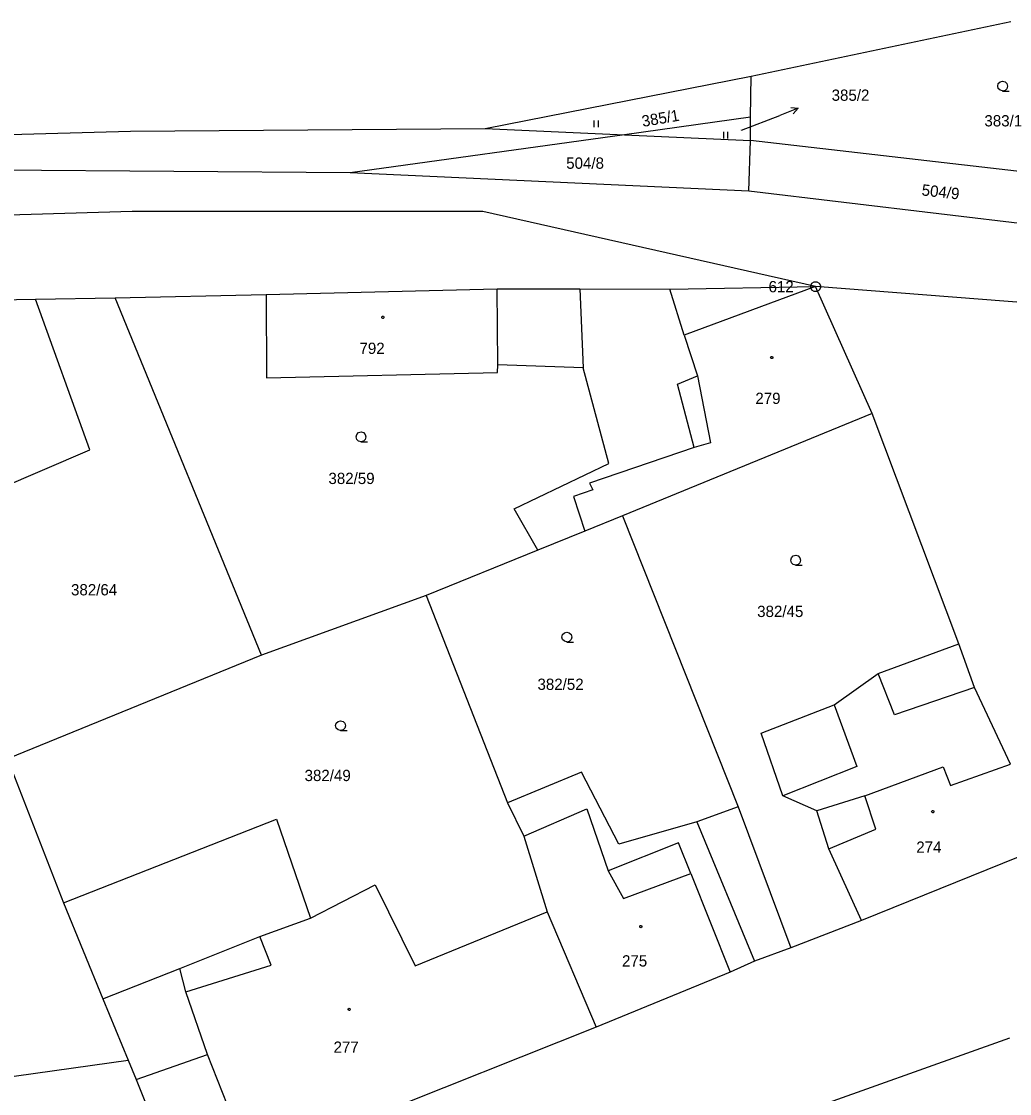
# Model space of a CAD drawing. Extents: x -757994 to -755874, y -1047691 to -1046119.
# Drawn here: x -757823.4 to -757748.9, y -1047078.1 to -1046997.3 of the extents above; entities that cross this region are included whole.
import ezdxf

# ---------------------------------------------------------------- set-up
doc = ezdxf.new("R2010")
doc.units = 0
doc.layers.add('katastrální mapa', color=7, linetype='Continuous')

msp = doc.modelspace()

# ---------------------------------------------------------------- linework, layer by layer
at = {"layer": 'katastrální mapa'}
for p, q in [((-757768.4, -1047001.45), (-757748.84, -1046997.32)), ((-757788.42, -1047005.39), (-757768.4, -1047001.45)), ((-757768.43, -1047004.54), (-757768.4, -1047001.45)), ((-757768.43, -1047004.54), (-757777.92, -1047005.86)), ((-757769.11, -1047005.52), (-757766.24, -1047004.4)), ((-757768.44, -1047006.28), (-757768.43, -1047004.54)), ((-757764.843, -1047003.853), (-757766.24, -1047004.4)), ((-757780.228, -1047004.778), (-757780.228, -1047005.28)), ((-757779.893, -1047005.28), (-757779.893, -1047004.778)), ((-757835.06, -1047006.12), (-757815.13, -1047005.58)), ((-757815.13, -1047005.58), (-757788.42, -1047005.39)), ((-757777.92, -1047005.86), (-757798.6, -1047008.73)), ((-757788.42, -1047005.39), (-757777.92, -1047005.86)), ((-757777.92, -1047005.86), (-757768.44, -1047006.28)), ((-757770.478, -1047005.628), (-757770.478, -1047006.13)), ((-757770.143, -1047006.13), (-757770.143, -1047005.628)), ((-757768.56, -1047010.11), (-757768.44, -1047006.28)), ((-757739.74, -1047009.6), (-757768.44, -1047006.28)), ((-757798.6, -1047008.73), (-757834.73, -1047008.45)), ((-757768.56, -1047010.11), (-757798.6, -1047008.73)), ((-757736.72, -1047013.89), (-757768.56, -1047010.11)), ((-757815.02, -1047011.65), (-757845.52, -1047012.55)), ((-757788.6, -1047011.64), (-757815.02, -1047011.65)), ((-757763.54, -1047017.3), (-757788.6, -1047011.64)), ((-757804.93, -1047017.88), (-757787.51, -1047017.47)), ((-757787.51, -1047017.47), (-757781.29, -1047017.46)), ((-757787.48, -1047023.18), (-757787.51, -1047017.47)), ((-757781.29, -1047017.46), (-757774.51, -1047017.48)), ((-757781.29, -1047017.46), (-757781.05, -1047023.42)), ((-757774.51, -1047017.48), (-757763.54, -1047017.3)), ((-757763.54, -1047017.3), (-757773.44, -1047020.95)), ((-757763.565, -1047017.3), (-757763.515, -1047017.3)), ((-757745.55, -1047018.69), (-757763.54, -1047017.3)), ((-757759.27, -1047026.86), (-757763.54, -1047017.3)), ((-757846.1, -1047018.64), (-757822.3, -1047018.25)), ((-757822.3, -1047018.25), (-757816.3, -1047018.15)), ((-757818.2, -1047029.6), (-757822.3, -1047018.25)), ((-757816.3, -1047018.15), (-757804.93, -1047017.88)), ((-757805.26, -1047045.07), (-757816.3, -1047018.15)), ((-757804.93, -1047017.88), (-757804.89, -1047024.18)), ((-757773.44, -1047020.95), (-757774.51, -1047017.48)), ((-757773.44, -1047020.95), (-757772.42, -1047024.01)), ((-757804.89, -1047024.18), (-757787.49, -1047023.77)), ((-757787.49, -1047023.77), (-757787.48, -1047023.18)), ((-757781.05, -1047023.42), (-757787.48, -1047023.18)), ((-757779.11, -1047030.62), (-757781.05, -1047023.42)), ((-757773.93, -1047024.65), (-757772.42, -1047024.01)), ((-757772.69, -1047029.41), (-757773.93, -1047024.65)), ((-757772.42, -1047024.01), (-757771.46, -1047029.07)), ((-757759.27, -1047026.86), (-757778.08, -1047034.56)), ((-757752.76, -1047044.21), (-757759.27, -1047026.86)), ((-757772.69, -1047029.41), (-757780.56, -1047032.1)), ((-757771.46, -1047029.07), (-757772.69, -1047029.41)), ((-757828.25, -1047033.9), (-757818.2, -1047029.6)), ((-757786.23, -1047034.05), (-757779.11, -1047030.62)), ((-757780.32, -1047032.6), (-757781.77, -1047033.11)), ((-757780.56, -1047032.1), (-757780.32, -1047032.6)), ((-757781.77, -1047033.11), (-757780.91, -1047035.72)), ((-757784.46, -1047037.16), (-757786.23, -1047034.05)), ((-757778.08, -1047034.56), (-757780.91, -1047035.72)), ((-757778.08, -1047034.56), (-757769.37, -1047056.49)), ((-757780.91, -1047035.72), (-757784.46, -1047037.16)), ((-757784.46, -1047037.16), (-757792.87, -1047040.57)), ((-757792.87, -1047040.57), (-757805.26, -1047045.07)), ((-757792.87, -1047040.57), (-757786.73, -1047056.2)), ((-757758.82, -1047046.45), (-757752.76, -1047044.21)), ((-757751.56, -1047047.49), (-757752.76, -1047044.21)), ((-757805.26, -1047045.07), (-757824.4, -1047052.87)), ((-757762.15, -1047048.8), (-757758.82, -1047046.45)), ((-757757.6, -1047049.57), (-757758.82, -1047046.45)), ((-757751.56, -1047047.49), (-757757.6, -1047049.57)), ((-757748.85, -1047053.27), (-757751.56, -1047047.49)), ((-757767.63, -1047050.93), (-757762.15, -1047048.8)), ((-757762.15, -1047048.8), (-757760.43, -1047053.45)), ((-757766, -1047055.65), (-757767.63, -1047050.93)), ((-757824.4, -1047052.87), (-757820.18, -1047063.71)), ((-757760.43, -1047053.45), (-757766, -1047055.65)), ((-757759.83, -1047055.67), (-757753.93, -1047053.47)), ((-757753.93, -1047053.47), (-757753.37, -1047054.87)), ((-757753.37, -1047054.87), (-757748.85, -1047053.27)), ((-757781.18, -1047053.88), (-757786.73, -1047056.2)), ((-757778.36, -1047059.3), (-757781.18, -1047053.88)), ((-757786.73, -1047056.2), (-757785.5, -1047058.7)), ((-757763.45, -1047056.8), (-757766, -1047055.65)), ((-757759.83, -1047055.67), (-757763.45, -1047056.8)), ((-757759, -1047058.16), (-757759.83, -1047055.67)), ((-757785.5, -1047058.7), (-757780.78, -1047056.64)), ((-757780.78, -1047056.64), (-757779.15, -1047061.3)), ((-757769.37, -1047056.49), (-757772.48, -1047057.61)), ((-757769.37, -1047056.49), (-757765.4, -1047067.11)), ((-757762.54, -1047059.65), (-757763.45, -1047056.8)), ((-757820.18, -1047063.71), (-757804.14, -1047057.41)), ((-757804.14, -1047057.41), (-757801.57, -1047064.87)), ((-757772.48, -1047057.61), (-757778.36, -1047059.3)), ((-757772.48, -1047057.61), (-757768.14, -1047068.11)), ((-757762.54, -1047059.65), (-757759, -1047058.16)), ((-757785.5, -1047058.7), (-757783.75, -1047064.41)), ((-757773.86, -1047059.19), (-757779.15, -1047061.3)), ((-757772.93, -1047061.51), (-757773.86, -1047059.19)), ((-757760.07, -1047065.06), (-757762.54, -1047059.65)), ((-757746.77, -1047059.67), (-757760.07, -1047065.06)), ((-757779.15, -1047061.3), (-757778, -1047063.4)), ((-757778, -1047063.4), (-757772.93, -1047061.51)), ((-757772.93, -1047061.51), (-757769.96, -1047068.94)), ((-757801.57, -1047064.87), (-757796.7, -1047062.36)), ((-757796.7, -1047062.36), (-757793.7, -1047068.48)), ((-757820.18, -1047063.71), (-757817.21, -1047070.96)), ((-757805.39, -1047066.26), (-757801.57, -1047064.87)), ((-757793.7, -1047068.48), (-757783.75, -1047064.41)), ((-757783.75, -1047064.41), (-757780.06, -1047073.09)), ((-757760.07, -1047065.06), (-757765.4, -1047067.11)), ((-757811.42, -1047068.66), (-757805.39, -1047066.26)), ((-757804.53, -1047068.42), (-757805.39, -1047066.26)), ((-757765.4, -1047067.11), (-757768.14, -1047068.11)), ((-757768.14, -1047068.11), (-757769.96, -1047068.94)), ((-757817.21, -1047070.96), (-757811.42, -1047068.66)), ((-757810.97, -1047070.42), (-757811.42, -1047068.66)), ((-757810.97, -1047070.42), (-757804.53, -1047068.42)), ((-757769.96, -1047068.94), (-757780.06, -1047073.09)), ((-757809.34, -1047075.14), (-757810.97, -1047070.42)), ((-757817.21, -1047070.96), (-757815.32, -1047075.58)), ((-757780.06, -1047073.09), (-757806.05, -1047083.42)), ((-757771.53, -1047081.94), (-757748.9, -1047073.9)), ((-757826.09, -1047077.09), (-757815.32, -1047075.58)), ((-757815.32, -1047075.58), (-757814.72, -1047077.04)), ((-757814.72, -1047077.04), (-757809.34, -1047075.14)), ((-757806.05, -1047083.42), (-757809.34, -1047075.14)), ((-757814.72, -1047077.04), (-757811.25, -1047085.53))]:
    msp.add_line(p, q, dxfattribs=at)
for points in [[(-757749.45, -1047002.56), (-757749.64, -1047002.51), (-757749.775, -1047002.375), (-757749.825, -1047002.19), (-757749.775, -1047002.005), (-757749.64, -1047001.87), (-757749.455, -1047001.82), (-757749.27, -1047001.87), (-757749.135, -1047002.005), (-757749.085, -1047002.195), (-757749.135, -1047002.385), (-757749.27, -1047002.52), (-757749.46, -1047002.57), (-757748.96, -1047002.57)], [(-757765.4, -1047003.802), (-757764.843, -1047003.853), (-757765.218, -1047004.268)], [(-757797.77, -1047028.99), (-757797.96, -1047028.94), (-757798.095, -1047028.805), (-757798.145, -1047028.62), (-757798.095, -1047028.435), (-757797.96, -1047028.3), (-757797.775, -1047028.25), (-757797.59, -1047028.3), (-757797.455, -1047028.435), (-757797.405, -1047028.625), (-757797.455, -1047028.815), (-757797.59, -1047028.95), (-757797.78, -1047029), (-757797.28, -1047029)], [(-757765.03, -1047038.28), (-757765.22, -1047038.23), (-757765.355, -1047038.095), (-757765.405, -1047037.91), (-757765.355, -1047037.725), (-757765.22, -1047037.59), (-757765.035, -1047037.54), (-757764.85, -1047037.59), (-757764.715, -1047037.725), (-757764.665, -1047037.915), (-757764.715, -1047038.105), (-757764.85, -1047038.24), (-757765.04, -1047038.29), (-757764.54, -1047038.29)], [(-757782.27, -1047044.07), (-757782.46, -1047044.02), (-757782.595, -1047043.885), (-757782.645, -1047043.7), (-757782.595, -1047043.515), (-757782.46, -1047043.38), (-757782.275, -1047043.33), (-757782.09, -1047043.38), (-757781.955, -1047043.515), (-757781.905, -1047043.705), (-757781.955, -1047043.895), (-757782.09, -1047044.03), (-757782.28, -1047044.08), (-757781.78, -1047044.08)], [(-757799.31, -1047050.74), (-757799.5, -1047050.69), (-757799.635, -1047050.555), (-757799.685, -1047050.37), (-757799.635, -1047050.185), (-757799.5, -1047050.05), (-757799.315, -1047050), (-757799.13, -1047050.05), (-757798.995, -1047050.185), (-757798.945, -1047050.375), (-757798.995, -1047050.565), (-757799.13, -1047050.7), (-757799.32, -1047050.75), (-757798.82, -1047050.75)]]:
    msp.add_lwpolyline(points, dxfattribs=at)
for points in [[(-757763.445, -1047016.94), (-757763.275, -1047017.035), (-757763.18, -1047017.205), (-757763.18, -1047017.4), (-757763.275, -1047017.57), (-757763.445, -1047017.665), (-757763.64, -1047017.665), (-757763.81, -1047017.57), (-757763.905, -1047017.4), (-757763.905, -1047017.205), (-757763.81, -1047017.035), (-757763.64, -1047016.94)], [(-757796.13, -1047019.525), (-757796.08, -1047019.535), (-757796.055, -1047019.58), (-757796.045, -1047019.61), (-757796.055, -1047019.655), (-757796.095, -1047019.69), (-757796.13, -1047019.695), (-757796.175, -1047019.68), (-757796.205, -1047019.65), (-757796.215, -1047019.61), (-757796.205, -1047019.565), (-757796.165, -1047019.53)], [(-757766.84, -1047022.555), (-757766.79, -1047022.565), (-757766.765, -1047022.61), (-757766.755, -1047022.64), (-757766.765, -1047022.685), (-757766.805, -1047022.72), (-757766.84, -1047022.725), (-757766.885, -1047022.71), (-757766.915, -1047022.68), (-757766.925, -1047022.64), (-757766.915, -1047022.595), (-757766.875, -1047022.56)], [(-757754.72, -1047056.765), (-757754.67, -1047056.775), (-757754.645, -1047056.82), (-757754.635, -1047056.85), (-757754.645, -1047056.895), (-757754.685, -1047056.93), (-757754.72, -1047056.935), (-757754.765, -1047056.92), (-757754.795, -1047056.89), (-757754.805, -1047056.85), (-757754.795, -1047056.805), (-757754.755, -1047056.77)], [(-757776.7, -1047065.425), (-757776.65, -1047065.435), (-757776.625, -1047065.48), (-757776.615, -1047065.51), (-757776.625, -1047065.555), (-757776.665, -1047065.59), (-757776.7, -1047065.595), (-757776.745, -1047065.58), (-757776.775, -1047065.55), (-757776.785, -1047065.51), (-757776.775, -1047065.465), (-757776.735, -1047065.43)], [(-757798.66, -1047071.665), (-757798.61, -1047071.675), (-757798.585, -1047071.72), (-757798.575, -1047071.75), (-757798.585, -1047071.795), (-757798.625, -1047071.83), (-757798.66, -1047071.835), (-757798.705, -1047071.82), (-757798.735, -1047071.79), (-757798.745, -1047071.75), (-757798.735, -1047071.705), (-757798.695, -1047071.67)]]:
    msp.add_lwpolyline(points, close=True, dxfattribs=at)

# ---------------------------------------------------------------- texts
for s, height, p in [('385/2', 0.85, (-757762.331, -1047003.3)), ('383/1', 0.85, (-757750.823, -1047005.23)), ('385/2', 0.05, (-757769.218, -1047005.52)), ('504/8', 0.85, (-757782.321, -1047008.42)), ('612', 0.85, (-757767.08, -1047017.725)), ('792', 0.85, (-757797.891, -1047022.37)), ('279', 0.85, (-757768.074, -1047026.14)), ('382/59', 0.85, (-757800.228, -1047032.17)), ('382/64', 0.85, (-757819.615, -1047040.56)), ('382/45', 0.85, (-757767.938, -1047042.19)), ('382/52', 0.85, (-757784.485, -1047047.68)), ('382/49', 0.85, (-757802.025, -1047054.55)), ('274', 0.85, (-757755.954, -1047059.95)), ('275', 0.85, (-757778.117, -1047068.52)), ('277', 0.85, (-757799.844, -1047075.02))]:
    msp.add_text(s, height=height, dxfattribs=at).set_placement(p)
for s, rotation, p in [('385/1', 9.68299, (-757776.553, -1047005.27)), ('504/9', 353.68685, (-757755.582, -1047010.423))]:
    msp.add_text(s, height=0.85, rotation=rotation, dxfattribs=at).set_placement(p)

doc.saveas('drawing.dxf')
